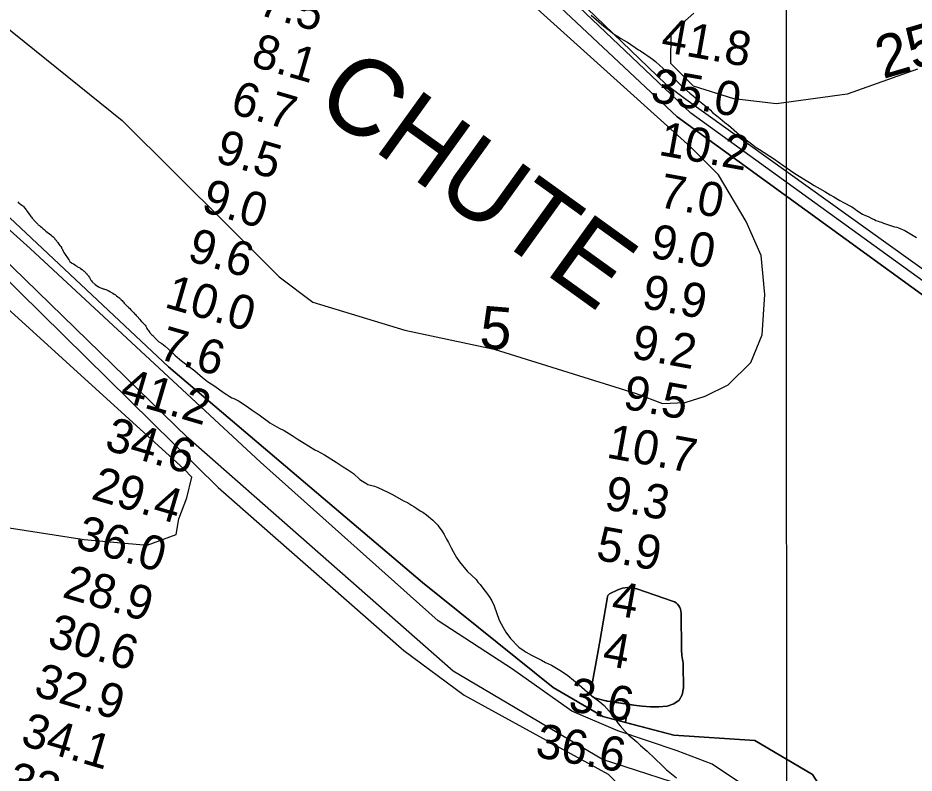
# Model space of a CAD drawing. Extents: x 3263578 to 3301413, y 764927 to 798602.
# Drawn here: x 3284573 to 3286323, y 784616 to 786091 of the extents above; entities that cross this region are included whole.
import ezdxf

# ---------------------------------------------------------------- set-up
doc = ezdxf.new("R2010")
doc.units = 0
for name, color, linetype in [('V-GRID-MAJR', 7, 'Continuous'), ('V-RIVR-IDEN', 7, 'Continuous'), ('V-RIVR-RANG', 7, 'Continuous'), ('V-SITE-VEGE', 7, 'Continuous'), ('V-TOPO-DPTH', 7, 'Continuous'), ('V-TOPO-MAJR', 7, 'Continuous'), ('V-TOPO-MAJR-IDEN', 7, 'Continuous'), ('V-TOPO-MINR', 7, 'Continuous'), ('V-TOPO-WATR', 7, 'Continuous')]:
    doc.layers.add(name, color=color, linetype=linetype)

msp = doc.modelspace()

# ---------------------------------------------------------------- linework, layer by layer
at = {"layer": 'V-GRID-MAJR'}
msp.add_spline([(3286075.4, 775830.8), (3286074.5, 781889.4), (3286073.6, 787951.5), (3286072.7, 794013.5), (3286072.7, 794016.9)], degree=3, dxfattribs=at)
at = {"layer": 'V-SITE-VEGE'}
for points in [[(3285692.4, 786096.8), (3285717.2, 786075), (3285724.6, 786069), (3285738.1, 786058.8), (3285745.3, 786054.6), (3285750.3, 786051.2), (3285760.3, 786045.4), (3285763.5, 786043.9), (3285784.8, 786029.1), (3285788.4, 786027.2), (3285797, 786021.1), (3285803, 786017.3), (3285811.9, 786010.9), (3285817.6, 786006.4), (3285826.1, 785998.5), (3285832.4, 785993.2), (3285851.5, 785975.6), (3285866, 785961.4), (3285879.1, 785949.4), (3285885.1, 785944.1), (3285891.5, 785939.2), (3285900.7, 785931.3), (3285916.7, 785918.1), (3285924.5, 785911.4), (3285929.4, 785906.5), (3285937.6, 785899.7), (3285943.9, 785894.8), (3285953.5, 785886.9), (3285960.3, 785881.6), (3285982.2, 785862.8), (3285987.6, 785859), (3285992.2, 785854.9), (3286000, 785848.9), (3286005.7, 785845.1), (3286014.2, 785838.3), (3286021.3, 785834.1)], [(3286021.3, 785834.1), (3286050.2, 785815.4), (3286057.3, 785809.8), (3286068.7, 785802.5), (3286088.3, 785788.9), (3286112.1, 785773.3), (3286118.9, 785769.5), (3286127.8, 785763.8), (3286133.5, 785760.3), (3286148.6, 785751.9), (3286159.3, 785745.4), (3286166.4, 785741.6), (3286178.2, 785734.3), (3286185.3, 785730.9), (3286201.1, 785722), (3286204.3, 785720.1), (3286211.4, 785714.8), (3286222.4, 785708), (3286228.1, 785704.9), (3286233.2, 785703.3), (3286241.8, 785698.7), (3286245.3, 785697.1), (3286248.2, 785695.6), (3286252.9, 785694), (3286255.8, 785692.8), (3286259, 785692), (3286263.3, 785690.1), (3286273, 785687.2), (3286280.6, 785684.5), (3286284.9, 785683.3), (3286289.2, 785682.4), (3286292.8, 785681.2), (3286305, 785675.8), (3286327.8, 785662)], [(3284572.3, 785731.7), (3284574.5, 785729.5), (3284575.7, 785728.6), (3284576.5, 785727.8), (3284579.4, 785725.9), (3284580.4, 785725.5), (3284582.2, 785724.2), (3284583.2, 785723.4), (3284584.4, 785721.9), (3284585.6, 785720.3), (3284586.3, 785719.5), (3284588.7, 785716)], [(3284588.7, 785716), (3284589.5, 785715.2), (3284591.2, 785712.3), (3284594.3, 785707.8), (3284596.5, 785705.3), (3284598, 785703), (3284599.2, 785702), (3284600.6, 785700.1), (3284601.2, 785699.1), (3284602, 785698.5), (3284602.9, 785697.1), (3284603.9, 785696.2), (3284605.5, 785694.2), (3284606.3, 785693.3), (3284608.6, 785690.9), (3284609.6, 785690.2), (3284610.6, 785689), (3284611.4, 785688.4), (3284612.4, 785687.3), (3284614.7, 785685.5), (3284616.3, 785684.4), (3284618.7, 785682.3), (3284621.1, 785680.1), (3284622.1, 785679.4), (3284623.6, 785677.8), (3284624.8, 785677.1), (3284626.8, 785675.5), (3284627.4, 785674.7), (3284636.7, 785667.4), (3284638.7, 785665.5), (3284641.4, 785663.4), (3284643.8, 785660.9), (3284644.8, 785659.3), (3284646.1, 785657.8), (3284647.1, 785657), (3284647.7, 785656), (3284648.5, 785655.2), (3284649.1, 785654.1), (3284650.4, 785652.3), (3284652.8, 785649.4), (3284654.5, 785646.7), (3284655.5, 785645.5), (3284656.1, 785644.5), (3284657.6, 785642.4), (3284658, 785641.2), (3284658.8, 785640), (3284659.4, 785638.7), (3284661.1, 785635.5), (3284661.5, 785634.5), (3284662.5, 785633.2), (3284663.6, 785631), (3284665.9, 785627.3), (3284668.1, 785624.6), (3284670.8, 785620.7), (3284671.8, 785618.9), (3284672.4, 785618), (3284673.9, 785615.4), (3284677.1, 785612.5), (3284678.1, 785611.9), (3284679.7, 785611.2), (3284680.9, 785610.6), (3284685.4, 785607.6), (3284686.2, 785606.8), (3284687.4, 785606.2), (3284688.8, 785605.1), (3284693.6, 785602.8), (3284695, 785601.9), (3284698.3, 785599.4), (3284700.9, 785597.4), (3284701.7, 785596.5), (3284705, 785593), (3284705.8, 785592), (3284707, 785591.2), (3284707.4, 785590.5), (3284709.8, 785588.1), (3284710.3, 785587), (3284712.3, 785584.2), (3284713.6, 785581.5), (3284714.4, 785580.5), (3284715.2, 785579.2), (3284716.6, 785577.8), (3284717.7, 785575.7), (3284723.2, 785570.4), (3284726.2, 785568.3), (3284727.4, 785567.6), (3284730, 785566), (3284732.4, 785564.7), (3284735.6, 785563.4), (3284736.6, 785563.2), (3284739.4, 785562.1), (3284740.6, 785561.9), (3284741.8, 785561.2), (3284744.6, 785560.5), (3284748.6, 785558.8), (3284751.9, 785556.9), (3284753.3, 785556.3), (3284754.3, 785555.5), (3284758.1, 785553.3), (3284760.5, 785551.5), (3284762.9, 785550), (3284765.2, 785548.1)], [(3284765.2, 785548.1), (3284767.6, 785546.5), (3284771.8, 785543.5), (3284772.6, 785542.5), (3284773.7, 785541.5), (3284774.5, 785540.4), (3284775.9, 785539), (3284777.3, 785537.5), (3284778.9, 785536.1), (3284780.4, 785534.2), (3284783, 785531.5), (3284786.7, 785527.6), (3284787.7, 785526.8), (3284788.7, 785525.5), (3284790.3, 785524.3), (3284793.4, 785521), (3284799.1, 785515), (3284800.9, 785512.7), (3284802, 785511.5), (3284803.6, 785510), (3284804.8, 785508.6), (3284806.2, 785507.1), (3284807.2, 785506.3), (3284808.3, 785505.1), (3284808.9, 785504.3), (3284810.1, 785503), (3284813.2, 785499.1), (3284816.4, 785496), (3284817.4, 785495), (3284818.5, 785493.5), (3284820.5, 785491.9), (3284821.1, 785491), (3284822.3, 785488.8), (3284823.8, 785486.1), (3284824.6, 785484.5), (3284825.7, 785482.4), (3284826.7, 785481.2), (3284828.5, 785479.4), (3284830.2, 785476.9), (3284831, 785475.5), (3284834.3, 785471.9), (3284835.9, 785470.9), (3284836.9, 785469.9), (3284837.9, 785468.8), (3284838.7, 785467.8), (3284839.3, 785466.8), (3284841.6, 785464.9), (3284845.4, 785461), (3284846.9, 785458.9), (3284847.9, 785458.1), (3284853.8, 785455.1), (3284860.4, 785450.2), (3284866.9, 785444.4), (3284879.6, 785431.8), (3284892, 785421.1), (3284918, 785401.7), (3284933.1, 785389), (3284943.1, 785381.2), (3284957.1, 785371.6), (3284974.2, 785359.3), (3284979.6, 785355.9), (3284985.1, 785352.2), (3284990.1, 785349.3), (3284994, 785347.6), (3285003.4, 785342.9), (3285020.5, 785332.1), (3285030.2, 785325.1), (3285043.8, 785315.6), (3285051.6, 785309.8), (3285060.5, 785303.6), (3285064.8, 785299.9), (3285082.7, 785289.9), (3285092.4, 785284.9), (3285108, 785275.3), (3285117.7, 785269.1), (3285131.8, 785260.7), (3285139.9, 785255.3), (3285152.4, 785247.5), (3285157.1, 785245.3), (3285171.1, 785237.4), (3285194, 785223.2), (3285207.7, 785214.5), (3285216.6, 785209.1), (3285227.9, 785201.3), (3285240.6, 785189.4), (3285245.7, 785186.5), (3285252.3, 785182.3), (3285255.8, 785179.4), (3285261.3, 785178.1), (3285269.1, 785176.7), (3285275.8, 785174.1), (3285294.9, 785164.8), (3285303.1, 785160.6), (3285327.3, 785147.2), (3285333.6, 785144.3), (3285341.3, 785139.3), (3285346, 785136.8), (3285351.9, 785133), (3285358.5, 785128.5), (3285363.5, 785125.6), (3285370.5, 785120.6)], [(3285370.5, 785120.6), (3285382.9, 785110.3), (3285387.1, 785106.3), (3285392.5, 785100.5), (3285394.8, 785096.9), (3285399.4, 785091.2), (3285402, 785087.2), (3285405, 785082), (3285409.5, 785073.1), (3285413.3, 785066.3), (3285418.5, 785055.8), (3285422.7, 785048.6), (3285429.5, 785037.3), (3285435.2, 785028.8), (3285450.1, 785010.5), (3285467.4, 784993.8), (3285471.2, 784988.9), (3285475.5, 784984), (3285482.3, 784974.7), (3285487.7, 784968.2), (3285494.1, 784958.9), (3285497.9, 784952.4), (3285502.8, 784942.8), (3285512.6, 784914.4), (3285520.1, 784900.3), (3285525.8, 784891), (3285535, 784878.5), (3285551.1, 784862.1), (3285561.2, 784854.7), (3285565.1, 784852.2), (3285576, 784846.4), (3285583.4, 784842.2), (3285595.5, 784836.3), (3285603.3, 784832.1), (3285614.7, 784826.6), (3285634.5, 784814.9), (3285646.5, 784806.2), (3285669, 784788.2), (3285690.2, 784769.7), (3285699.5, 784762.3), (3285709.2, 784755.3), (3285717.7, 784747.9), (3285727.7, 784736.9), (3285735.7, 784726.8), (3285739.5, 784720.7), (3285745.2, 784713), (3285749.1, 784708.2), (3285758.6, 784696.8), (3285765.6, 784690.2), (3285781.4, 784676.7), (3285788.7, 784669.7), (3285801.9, 784658.7), (3285831.6, 784630.1), (3285839.2, 784622.3), (3285858.6, 784606.3)]]:
    msp.add_lwpolyline(points, dxfattribs=at)
at = {"layer": 'V-TOPO-DPTH'}
for points in [[(3287407, 784330.7), (3287311.5, 784434.4), (3287196.3, 784560), (3287127.7, 784631.4), (3287054.2, 784749.6), (3286985.6, 784843.2), (3286904.8, 784968.7), (3286811.8, 785128.7), (3286743.3, 785244.4), (3286689.3, 785296.2), (3285860.1, 785897.9), (3285198, 786519), (3284396.1, 787258.3), (3284165.5, 787472.7), (3284069.9, 787561.4), (3283479.1, 788192.1), (3283405.6, 788288.2), (3283042.1, 788658.5)], [(3282695.7, 787829.6), (3282671, 787854.9), (3282615.8, 787807.3), (3282638.3, 787782.9), (3282977.5, 787416.1), (3283559.3, 786662), (3284085.4, 786143.6), (3284867, 785409.5), (3285362.6, 784988.4), (3285618.1, 784783), (3285715.2, 784726.4), (3285759.4, 784714.9), (3285764.3, 784750.2)], [(3285808.3, 784745.5), (3285824.6, 784745.6), (3285840.9, 784746.5), (3285853.8, 784751), (3285863.9, 784758.1), (3285869.8, 784768.9), (3285872.8, 784782.2), (3285871.9, 784826.6), (3285871.7, 784830.4), (3285871.4, 784834.2), (3285870.9, 784838), (3285870.2, 784841.7), (3285869.6, 784845.5), (3285869.1, 784849.2), (3285868.8, 784853), (3285868.7, 784856.8), (3285868, 784928.4), (3285867.6, 784932.2), (3285866.8, 784935.9), (3285865.3, 784939.4), (3285863.4, 784942.8), (3285860.9, 784945.7), (3285858.1, 784948.3), (3285854.8, 784950.2), (3285851.3, 784951.9), (3285781.6, 784976), (3285772.2, 784978.1), (3285762.9, 784978.6), (3285753.7, 784977), (3285744.6, 784973.8), (3285728.3, 784965.9), (3285727.5, 784965.4), (3285726.8, 784964.9), (3285726.1, 784964.3), (3285725.6, 784963.5), (3285725.1, 784962.7), (3285724.7, 784961.9), (3285724.4, 784961), (3285724.2, 784960.1), (3285708.2, 784868.8), (3285708, 784867.9), (3285707.9, 784867), (3285707.8, 784866.1), (3285707.7, 784865.2), (3285707.6, 784864.3), (3285707.5, 784863.4), (3285707.4, 784862.5), (3285707.2, 784861.7), (3285691.1, 784772.6), (3285691.1, 784770.7), (3285691.4, 784769), (3285692.4, 784767.4), (3285693.6, 784766), (3285695.4, 784764.9), (3285697.1, 784763.9), (3285699, 784763.1), (3285701, 784762.4), (3285721.2, 784756.9), (3285722, 784756.7), (3285722.7, 784756.5), (3285723.4, 784756.4), (3285724.2, 784756.3), (3285775.8, 784748.5), (3285792.1, 784746.6), (3285808.3, 784745.5)], [(3285764.3, 784750.2), (3285724.2, 784756.3), (3285723.4, 784756.4), (3285722.7, 784756.5), (3285722, 784756.7), (3285721.2, 784756.9), (3285701, 784762.4), (3285699, 784763.1), (3285697.1, 784763.9), (3285695.4, 784764.9), (3285693.6, 784766), (3285692.4, 784767.4), (3285691.4, 784769), (3285691.1, 784770.7), (3285691.1, 784772.6), (3285707.2, 784861.7), (3285707.4, 784862.5), (3285707.5, 784863.4), (3285707.6, 784864.3), (3285707.7, 784865.2), (3285707.8, 784866.1), (3285707.9, 784867), (3285708, 784867.9), (3285708.2, 784868.8), (3285724.2, 784960.1), (3285724.4, 784961), (3285724.7, 784961.9), (3285725.1, 784962.7), (3285725.6, 784963.5), (3285726.1, 784964.3), (3285726.8, 784964.9), (3285727.5, 784965.4), (3285728.3, 784965.9), (3285744.6, 784973.8), (3285753.7, 784977), (3285762.9, 784978.6), (3285772.2, 784978.1), (3285781.6, 784976), (3285851.3, 784951.9), (3285854.8, 784950.2), (3285858.1, 784948.3), (3285860.9, 784945.7), (3285863.4, 784942.8), (3285865.3, 784939.4), (3285866.8, 784935.9), (3285867.6, 784932.2), (3285868, 784928.4), (3285868.7, 784856.8), (3285868.8, 784853), (3285869.1, 784849.2), (3285869.6, 784845.5), (3285870.2, 784841.7), (3285870.9, 784838), (3285871.4, 784834.2), (3285871.7, 784830.4), (3285871.9, 784826.6), (3285872.8, 784782.2), (3285869.8, 784768.9), (3285863.9, 784758.1), (3285853.8, 784751), (3285840.9, 784746.5), (3285824.6, 784745.6), (3285808.3, 784745.5)], [(3285772.3, 784749), (3285764.3, 784750.2), (3285759.4, 784714.9), (3285771.7, 784711.6), (3285853.4, 784690.2), (3286012.1, 784679.6), (3286124.6, 784612.8), (3286226.6, 784453.8), (3286257.1, 784356.4), (3286236.2, 784218.2), (3286205.1, 784064.7), (3286163.7, 783870.3), (3286163.5, 783783.2), (3286107, 783732.1), (3285932.8, 783691.6), (3285671.8, 783733.2), (3285486.5, 783772.8)], [(3285808.3, 784745.5), (3285792.1, 784746.6), (3285775.8, 784748.5), (3285772.3, 784749)]]:
    msp.add_lwpolyline(points, dxfattribs=at)
at = {"layer": 'V-TOPO-MAJR'}
for points in [[(3280955.5, 789209.2), (3281961, 788391.5), (3282471.7, 787832.1), (3282972.1, 787293.3), (3283564.2, 786549.4), (3284187.3, 785938.5), (3284963.7, 785173.7), (3285326.4, 784855.4), (3285444, 784768), (3285725.2, 784613.8), (3285781.4, 784557.3), (3285781.2, 784480.5), (3285755.4, 784408.9), (3285719.5, 784373.1), (3285678.4, 784342.5), (3285606.7, 784332.4), (3284526.7, 784458), (3283539, 784660.1), (3282689.6, 784856.8), (3282306.2, 785103.5), (3281841.1, 785457.9)], [(3286329.7, 785991.4), (3286192, 785942.6), (3286054.3, 785923.3), (3285970.7, 785933.3), (3285892.2, 785958.1), (3285848, 786002.4), (3285848.2, 786061.4), (3285892.5, 786100.6)]]:
    msp.add_lwpolyline(points, dxfattribs=at)
at = {"layer": 'V-TOPO-MINR'}
for points in [[(3285486.5, 783772.8), (3285671.8, 783733.2), (3285932.8, 783691.6), (3286107, 783732.1), (3286163.5, 783783.2), (3286163.7, 783870.3), (3286205.1, 784064.7), (3286236.2, 784218.2), (3286257.1, 784356.4), (3286226.6, 784453.8), (3286124.6, 784612.8), (3286012.1, 784679.6), (3285853.4, 784690.2), (3285715.2, 784726.4), (3285618.1, 784783), (3285362.6, 784988.4), (3284867, 785409.5), (3284085.4, 786143.6), (3283559.3, 786662), (3282977.5, 787416.1), (3282507.7, 787924.2), (3282002.2, 788463), (3281317.6, 789074), (3281056.5, 789297.5)], [(3283042.1, 788658.5), (3283405.6, 788288.2), (3283479.1, 788192.1), (3284069.9, 787561.4), (3284165.5, 787472.7), (3284396.1, 787258.3), (3285198, 786519), (3285860.1, 785897.9), (3286689.3, 785296.2), (3286743.3, 785244.4), (3286811.8, 785128.7), (3286904.8, 784968.7), (3286985.6, 784843.2), (3287054.2, 784749.6), (3287127.7, 784631.4), (3287196.3, 784560), (3287311.5, 784434.4), (3287407, 784330.7)], [(3287559.9, 784662.7), (3287020.5, 785039.7), (3286873.4, 785182.6), (3286777.7, 785264), (3286704.1, 785308.4), (3286613.3, 785379.9), (3285887.1, 785905.2), (3285220.1, 786538.6), (3284386.3, 787287.8), (3284177.9, 787492.3), (3284055.2, 787588.5), (3283516, 788199.4), (3283454.8, 788280.7), (3283398.4, 788339.8), (3283265.9, 788458.1), (3283104.1, 788623.2), (3283064.3, 788659.3)], [(3283087.3, 788660.1), (3283339.6, 788440.7), (3283491.7, 788319.9), (3284052.8, 787608.2), (3284173.1, 787531.7), (3284273.6, 787450.3), (3284344.7, 787378.9), (3285002, 786775.1), (3285058.3, 786708.6), (3285124.5, 786647), (3285188.3, 786587.8), (3285838.1, 785961.9), (3285877.3, 785932.3), (3286672.3, 785362.6), (3286716.5, 785340.3), (3286773, 785318.1), (3286905.5, 785251.4), (3287052.8, 785165), (3287195.1, 785063.9), (3287384.1, 784955.3), (3287514.1, 784866.4), (3287633.9, 784823.7)], [(3280773.6, 787080.7), (3280825.2, 786788.5), (3280989.8, 786138.8), (3281113.7, 785969.3), (3281498.4, 785695.6), (3281772.4, 785433.2), (3281863.9, 785380), (3282654.8, 784795.9), (3284438.9, 784310.8), (3284897.9, 784262.5), (3285627.4, 784239.2), (3285928, 784290), (3286001.1, 784358.4), (3286031.3, 784422.7), (3286040, 784465.6), (3286031.5, 784508.6), (3286001.5, 784534.4), (3285915.8, 784577.5), (3285714.3, 784642.4), (3285422.9, 784814.8), (3284904.7, 785270.9), (3284121.3, 786032.5), (3283569.1, 786587.4), (3283000.1, 787318.4)], [(3284613.5, 784144.7), (3285184.9, 784030), (3285562.5, 784007.6), (3285820.1, 784058.5), (3285966.2, 784131.1), (3286078, 784216.6), (3286134, 784323.8), (3286130, 784418.2), (3286087.3, 784495.6), (3286018.8, 784573), (3285928.8, 784633.3), (3285860.2, 784659.2), (3285744.4, 784698.1), (3285654.4, 784736.9), (3285538.8, 784818.8), (3285393.1, 784913.5), (3285046.2, 785223.4), (3284596.7, 785640.8), (3284399.7, 785817.2), (3283941.6, 786251.8), (3283556.3, 786630.4), (3283068.6, 787271)], [(3284476.8, 786132.4), (3284776.1, 785890.8), (3284982.1, 785686.3), (3285082.6, 785585.2), (3285148.8, 785535.9), (3285328.1, 785481.4), (3285502.5, 785444.1), (3285780.1, 785357.4), (3285831.6, 785337.6), (3285875.9, 785340), (3285915.2, 785352.1), (3285959.5, 785374.2), (3286003.9, 785418.3), (3286026.1, 785472.3), (3286031.3, 785551), (3286024.1, 785627.2), (3285994.7, 785693.6), (3285940.9, 785784.7), (3285886.9, 785838.9), (3284520.9, 787068.7)], [(3284466.9, 785108.4), (3284702.3, 785072), (3284825.2, 785061.4), (3284881.5, 785081.8), (3284886.7, 785112.5), (3284902.2, 785153.4), (3284912.5, 785194.3), (3284897.2, 785209.7), (3284090.1, 785943.9)]]:
    msp.add_lwpolyline(points, dxfattribs=at)
at = {"layer": 'V-TOPO-WATR'}
msp.add_lwpolyline([(3285808.3, 784745.5), (3285824.6, 784745.6), (3285840.9, 784746.5), (3285853.8, 784751), (3285863.9, 784758.1), (3285869.8, 784768.9), (3285872.8, 784782.2), (3285871.9, 784826.6), (3285871.7, 784830.4), (3285871.4, 784834.2), (3285870.9, 784838), (3285870.2, 784841.7), (3285869.6, 784845.5), (3285869.1, 784849.2), (3285868.8, 784853), (3285868.7, 784856.8), (3285868, 784928.4), (3285867.6, 784932.2), (3285866.8, 784935.9), (3285865.3, 784939.4), (3285863.4, 784942.8), (3285860.9, 784945.7), (3285858.1, 784948.3), (3285854.8, 784950.2), (3285851.3, 784951.9), (3285781.6, 784976), (3285772.2, 784978.1), (3285762.9, 784978.6), (3285753.7, 784977), (3285744.6, 784973.8), (3285728.3, 784965.9), (3285727.5, 784965.4), (3285726.8, 784964.9), (3285726.1, 784964.3), (3285725.6, 784963.5), (3285725.1, 784962.7), (3285724.7, 784961.9), (3285724.4, 784961), (3285724.2, 784960.1), (3285708.2, 784868.8), (3285708, 784867.9), (3285707.9, 784867), (3285707.8, 784866.1), (3285707.7, 784865.2), (3285707.6, 784864.3), (3285707.5, 784863.4), (3285707.4, 784862.5), (3285707.2, 784861.7), (3285691.1, 784772.6), (3285691.1, 784770.7), (3285691.4, 784769), (3285692.4, 784767.4), (3285693.6, 784766), (3285695.4, 784764.9), (3285697.1, 784763.9), (3285699, 784763.1), (3285701, 784762.4), (3285721.2, 784756.9), (3285722, 784756.7), (3285722.7, 784756.5), (3285723.4, 784756.4), (3285724.2, 784756.3), (3285775.8, 784748.5), (3285792.1, 784746.6), (3285808.3, 784745.5)], dxfattribs=at)

# ---------------------------------------------------------------- texts
at = {"layer": 'V-RIVR-IDEN'}
msp.add_text('CHUTE', height=150, rotation=324.2391, dxfattribs=at).set_placement((3285146.5, 785919.3))
at = {"layer": 'V-RIVR-RANG'}
for s, rotation, p in [('7.5', 343.7925, (3285038.9, 786098.5)), ('41.8', 349.8383, (3285826.4, 786026.1)), ('8.1', 343.7925, (3285025.4, 785998.3)), ('35.0', 349.8383, (3285806.1, 785928.2)), ('6.7', 343.7925, (3284985, 785905.9)), ('10.2', 349.703, (3285821.9, 785823.9)), ('9.5', 343.7925, (3284955.5, 785810.4)), ('7.0', 349.703, (3285821.9, 785722.3)), ('9.0', 343.7925, (3284928.3, 785714.1)), ('9.6', 343.7925, (3284901.1, 785617.9)), ('9.0', 349.703, (3285805, 785623.7)), ('9.9', 349.703, (3285788.7, 785525.1)), ('10.0', 343.7925, (3284856.6, 785526.7)), ('7.6', 343.7925, (3284844.6, 785426)), ('9.2', 349.703, (3285768.4, 785427.1)), ('41.2', 343.6083, (3284769.2, 785344.2)), ('9.5', 349.703, (3285752.1, 785328.4)), ('34.6', 343.6083, (3284739.5, 785248.7)), ('10.7', 349.703, (3285720.1, 785232.6)), ('29.4', 343.6083, (3284713.3, 785152.2)), ('9.3', 349.703, (3285715.7, 785131.8)), ('36.0', 343.6083, (3284682.5, 785057)), ('5.9', 349.703, (3285699.6, 785033.1)), ('28.9', 343.6083, (3284657, 784960.3)), ('4', 349.703, (3285729.4, 784926)), ('30.6', 343.6083, (3284627.5, 784864.7)), ('4', 349.703, (3285712.1, 784827.5)), ('32.9', 343.6083, (3284601.1, 784768.2)), ('3.6', 349.703, (3285645.6, 784738)), ('34.1', 343.6083, (3284575.6, 784671.5)), ('36.6', 349.8383, (3285581, 784647.8)), ('33.1', 343.6083, (3284547.6, 784575.5))]:
    msp.add_text(s, height=67, rotation=rotation, dxfattribs=at).set_placement(p)
at = {"layer": 'V-TOPO-MAJR-IDEN'}
for s, rotation, p in [('25', 16.3805, (3286262.3, 785971.6)), ('5', 355.1627, (3285472.3, 785446.7))]:
    msp.add_text(s, height=83, rotation=rotation, dxfattribs=at).set_placement(p)

doc.saveas('drawing.dxf')
